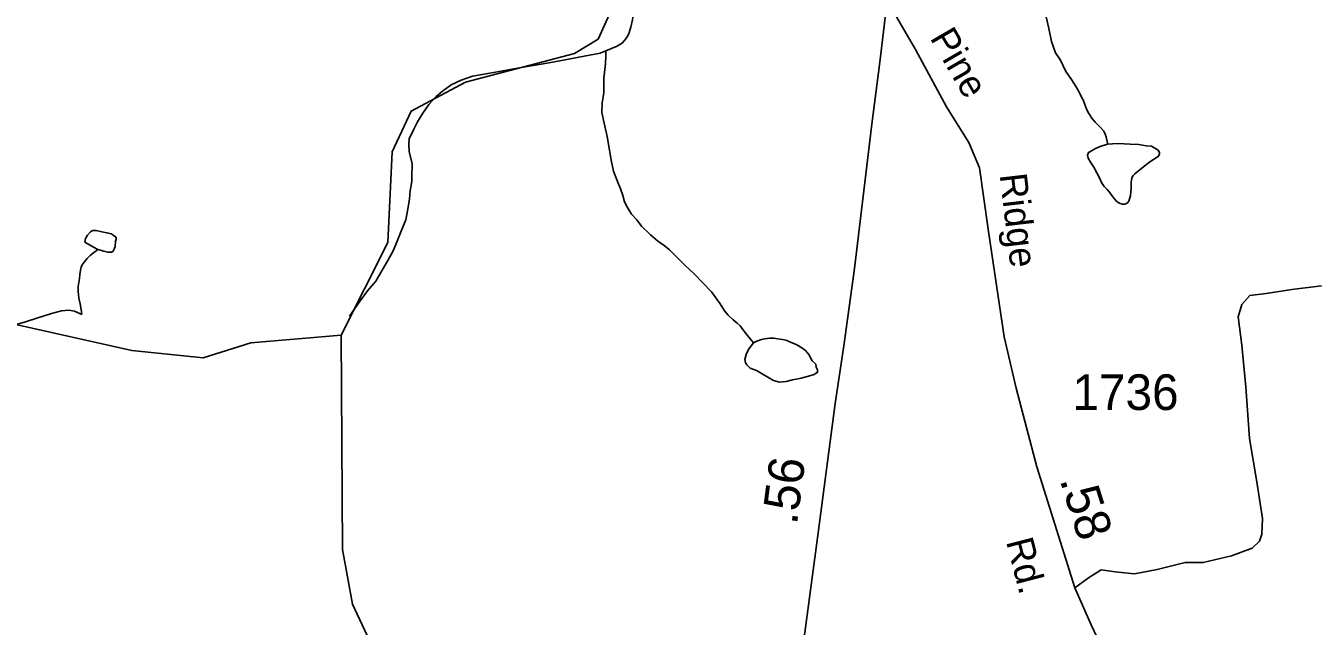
# Model space of a CAD drawing. Extents: x 2126262 to 2293712, y 749403 to 919119.
# Drawn here: x 2215516 to 2220046, y 790264 to 792367 of the extents above; entities that cross this region are included whole.
import ezdxf

# ---------------------------------------------------------------- set-up
doc = ezdxf.new("R2010")
doc.units = 0
for name, color, linetype in [('Exist Hydrographic Creek Single Shore', 7, 'Continuous'), ('Exist Hydrographic Misc Water Feature', 7, 'Continuous'), ('Exist Road Non-System Type 51', 7, 'Continuous'), ('Exist Road Primary NC Attributed', 7, 'Continuous'), ('Exist Road Primary NC Service Mileage Hundredths English Label', 7, 'Continuous'), ('Exist Road Secondary Mileage Hundredths English Label', 7, 'Continuous'), ('Exist Road Secondary Type 51 Attributed', 7, 'Continuous'), ('Exist Road Secondary Type 51 Label', 7, 'Continuous'), ('Exist Road Secondary Type 51 Number Label', 7, 'Continuous')]:
    doc.layers.add(name, color=color, linetype=linetype)

msp = doc.modelspace()

# ---------------------------------------------------------------- linework, layer by layer
at = {"layer": 'Exist Hydrographic Creek Single Shore'}
for points in [[(2216621.3, 791283.1), (2216785.3, 791607.8), (2216800.3, 791925.7), (2216866.3, 792068.7), (2217057.2, 792169.7), (2217439.3, 792270.1), (2217522.3, 792320.8), (2217661.3, 792629.6), (2217885.2, 792831.7), (2218167.2, 792976.8), (2218200.2, 793018.7), (2218400.3, 793103.2), (2218581.5, 793135.3), (2218637.3, 793142.4), (2218751.2, 793122.2), (2218844.9, 793128.2), (2218916.3, 793148.2), (2218990.3, 793205.8), (2219123.4, 793249), (2219630.2, 793468.1), (2220029.3, 793505.9), (2220270.2, 793691.2)], [(2214524.2, 790958.9), (2214707.3, 790978.1), (2215056.3, 791131.7), (2215471.2, 791323.3), (2215888.2, 791229.3), (2216138.2, 791204.5), (2216305.3, 791256.8), (2216621.3, 791283.1)], [(2217080.2, 788695.4), (2217004.1, 788870.8), (2217025.2, 789401.8), (2216916.1, 789643.5), (2216847.2, 789943.5), (2216661.3, 790340.9), (2216626.2, 790531.9), (2216621.3, 791283.1)]]:
    msp.add_lwpolyline(points, dxfattribs=at)
at = {"layer": 'Exist Hydrographic Misc Water Feature'}
for points in [[(2217549.7, 792280), (2217589.3, 792296.3), (2217607.3, 792308.4), (2217619.4, 792322.5), (2217629.1, 792336.6), (2217637.1, 792362.6), (2217642.8, 792388.6), (2217644.6, 792406.7), (2217650.6, 792432.7), (2217658.4, 792454.7)], [(2219307, 791952.3), (2219307, 791956.3), (2219303.1, 791978.2), (2219298.8, 791988.2), (2219294.9, 791998.2), (2219280.7, 792014.1), (2219264.5, 792030), (2219252.7, 792043.9), (2219242.4, 792059.8), (2219234.4, 792075.8), (2219222.1, 792107.6), (2219218, 792115.6), (2219207.7, 792135.5), (2219197.9, 792153.5), (2219181.5, 792179.4), (2219161.4, 792207.2), (2219143.2, 792247.1), (2219125.1, 792272.9), (2219110.8, 792312.8), (2219102.4, 792358.7), (2219092.1, 792398.7)], [(2216650.3, 791350.2), (2216680.1, 791392.4), (2216691.8, 791408.5), (2216713.5, 791438.6), (2216743.4, 791472.8), (2216765.2, 791510.9), (2216784.9, 791545), (2216804.5, 791581.2), (2216818.3, 791613.2), (2216832, 791647.3), (2216847.8, 791687.4), (2216855.6, 791725.5), (2216861.3, 791761.5), (2216863.4, 791789.5), (2216869.1, 791821.5), (2216868.9, 791839.5), (2216870.6, 791883.5), (2216860.3, 791927.4), (2216858.1, 791951.4), (2216859.9, 791971.4), (2216875.9, 792005.5), (2216889.6, 792031.6), (2216907.3, 792061.7), (2216929, 792091.8), (2216954.8, 792120), (2216976.8, 792138.2), (2217006.5, 792160.4), (2217042.6, 792176.6), (2217082.4, 792190.9), (2217162.4, 792205.4), (2217252.2, 792222), (2217308.1, 792230.4), (2217355.9, 792238.8), (2217411.9, 792249.1), (2217473.8, 792261.6), (2217529.6, 792271.9), (2217549.7, 792280)], [(2218066.4, 791256), (2218056.4, 791269.9), (2218040.2, 791289.8), (2218020.1, 791315.7), (2218010, 791325.6), (2217995.9, 791337.5), (2217977.8, 791353.4), (2217965.5, 791369.2), (2217949.6, 791393.1), (2217919.4, 791434.9), (2217889.1, 791466.7), (2217858.9, 791498.5), (2217826.5, 791528.3), (2217796.4, 791558), (2217772.4, 791581.9), (2217754.1, 791597.7), (2217730.1, 791613.6), (2217705.7, 791635.4), (2217673.8, 791665.1), (2217657.6, 791687), (2217639.5, 791706.9), (2217625.4, 791730.8), (2217615.1, 791750.7), (2217609.2, 791772.7), (2217600.8, 791796.6), (2217590.5, 791822.5), (2217576.6, 791858.3), (2217568.2, 791896.3), (2217561.8, 791932.3), (2217553.6, 791980.2), (2217543.3, 792026.1), (2217535.1, 792064.1), (2217536.8, 792096.1), (2217542.5, 792134), (2217542.3, 792184.1), (2217547.9, 792234.1), (2217549.7, 792262), (2217549.7, 792280)], [(2219307, 791952.3), (2219281.4, 791944.2), (2219265.4, 791938), (2219245.3, 791925.9), (2219241.4, 791923.8), (2219239.3, 791919.8), (2219237.3, 791913.8), (2219239.5, 791903.8), (2219247.5, 791889.9), (2219259.8, 791872), (2219280.1, 791832.1), (2219286.1, 791818.2), (2219296.1, 791804.3), (2219306.4, 791794.3), (2219314.4, 791784.4), (2219322.4, 791772.4), (2219330.4, 791762.5), (2219338.6, 791752.6), (2219344.5, 791748.6), (2219352.5, 791744.7), (2219360.5, 791742.7), (2219368.5, 791742.8), (2219374.7, 791744.8), (2219378.6, 791748.9), (2219382.7, 791752.9), (2219386.4, 791764.9), (2219388.4, 791772.9), (2219390, 791796.9), (2219390, 791817), (2219392.1, 791829), (2219393.9, 791837), (2219397.8, 791843), (2219403.8, 791849), (2219415.9, 791859.1), (2219455.7, 791891.3), (2219485.4, 791909.5), (2219489.3, 791917.6), (2219489.3, 791923.6), (2219485.4, 791931.5), (2219461.2, 791945.4), (2219443.1, 791947.3), (2219417.1, 791951.1), (2219387.2, 791952.8), (2219345.1, 791954.6), (2219325, 791954.5), (2219307, 791952.3)], [(2215769, 791584), (2215753, 791591.9), (2215738.9, 791599.8), (2215728.8, 791605.7), (2215722.9, 791609.7), (2215724.9, 791621.7), (2215732.9, 791633.8), (2215742.6, 791645.9), (2215746.7, 791647.9), (2215750.6, 791649.9), (2215762.7, 791650), (2215782.6, 791646.1), (2215800.6, 791642.2), (2215816.6, 791638.3), (2215822.5, 791634.4), (2215831, 791628.4), (2215832.8, 791624.5), (2215832.8, 791618.5), (2215831, 791612.5), (2215828.9, 791594.4), (2215825, 791582.4), (2215821.1, 791576.4), (2215817, 791574.3), (2215811.1, 791574.3), (2215803.1, 791574.3), (2215789.1, 791578.1), (2215769, 791584)], [(2215769, 791584), (2215743.2, 791563.8), (2215731.3, 791551.8), (2215721.2, 791539.7), (2215713.3, 791529.6), (2215709.6, 791521.6), (2215707.5, 791511.7), (2215705.7, 791495.6), (2215703.8, 791481.6), (2215701.8, 791467.6), (2215700.1, 791453.6), (2215700.1, 791437.6), (2215702.4, 791413.6), (2215706.3, 791393.6), (2215710.6, 791373.7), (2215712.6, 791355.7)], [(2214711.8, 790940.9), (2214731.9, 790949.1), (2214777.6, 790967.4), (2214825.6, 790989.7), (2214879.3, 791016.1), (2214921.1, 791038.4), (2214964.8, 791062.6), (2215080.3, 791141.4), (2215134.2, 791175.8), (2215185.9, 791208.1), (2215239.6, 791240.5), (2215287.4, 791260.8), (2215333.3, 791277.1), (2215401.2, 791297.6), (2215447.1, 791309.9), (2215514.8, 791330.3), (2215554.7, 791342.6), (2215606.6, 791358.9), (2215640.7, 791369.2), (2215666.5, 791371.4), (2215686.6, 791367.5), (2215712.6, 791355.7)], [(2218066.4, 791256), (2218078.3, 791262.1), (2218094.3, 791268.2), (2218106.4, 791270.3), (2218122.4, 791272.4), (2218138.4, 791272.5), (2218152.3, 791270.6), (2218168.3, 791268.7), (2218184.3, 791264.8), (2218188.4, 791262.9), (2218218.4, 791249), (2218236.6, 791239.2), (2218248.5, 791229.2), (2218260.6, 791215.4), (2218272.9, 791193.4), (2218284.8, 791181.6), (2218286.9, 791171.6), (2218291.2, 791161.6), (2218291.2, 791153.6), (2218279.1, 791145.5), (2218259.2, 791139.4), (2218229.2, 791131.2), (2218203.4, 791127), (2218181.3, 791120.9), (2218157.3, 791118.7), (2218137.4, 791124.6), (2218117.3, 791136.4), (2218097.2, 791148.2), (2218077.1, 791160.1), (2218055.2, 791167.9), (2218042.8, 791179.9), (2218038.7, 791185.9), (2218036.9, 791197.8), (2218040.6, 791215.9), (2218050.6, 791235.9), (2218066.4, 791256)]]:
    msp.add_lwpolyline(points, dxfattribs=at)
at = {"layer": 'Exist Road Non-System Type 51'}
msp.add_lwpolyline([(2219193, 790397.6), (2219241.1, 790433.2), (2219285.7, 790461.1), (2219334.6, 790454.1), (2219401.6, 790447.1), (2219481.1, 790462.5), (2219580.2, 790486.2), (2219643, 790486.2), (2219742.1, 790510), (2219814.7, 790536.5), (2219839.8, 790561.7), (2219848.2, 790585.4), (2219850.3, 790640.6), (2219829.3, 790776.1), (2219805.6, 790921.4), (2219792.3, 791102.3), (2219778.4, 791248.9), (2219765.8, 791348.1), (2219778.4, 791391.4), (2219806.3, 791422.1), (2219863.5, 791429.1), (2219954.2, 791443.1), (2220058.2, 791456.4)], dxfattribs=at)
at = {"layer": 'Exist Road Primary NC Attributed'}
msp.add_lwpolyline([(2218141.2, 789499.3), (2218179.4, 789827.9), (2218241.5, 790205.8), (2218293.9, 790590.6), (2218353.2, 791043.9), (2218383.9, 791246.4), (2218420.9, 791516.7), (2218481.6, 792023), (2218509.5, 792239.6), (2218535.1, 792454.9)], dxfattribs=at)
at = {"layer": 'Exist Road Secondary Type 51 Attributed'}
msp.add_lwpolyline([(2219634.1, 789626.5), (2219502.2, 789807.4), (2219401.7, 789968.1), (2219347.2, 790061.6), (2219250.2, 790267.7), (2219193, 790397.6), (2219059.8, 790821.4), (2218987.3, 791098), (2218945.4, 791277.8), (2218889.6, 791655), (2218858.9, 791870.1), (2218821.2, 791958.1), (2218743.1, 792083.8), (2218634.2, 792285), (2218535.1, 792454.9)], dxfattribs=at)

# ---------------------------------------------------------------- texts
at = {"layer": 'Exist Road Primary NC Service Mileage Hundredths English Label'}
msp.add_text('.56', height=125, rotation=82.5447, dxfattribs=at).set_placement((2218218.8, 790616.5))
at = {"layer": 'Exist Road Secondary Mileage Hundredths English Label'}
msp.add_text('.58', height=125, rotation=287.4462, dxfattribs=at).set_placement((2219139.3, 790777))
at = {"layer": 'Exist Road Secondary Type 51 Label'}
for s, rotation, p in [('Pine', 300.1022, (2218683.4, 792325.4)), ('Ridge', 276.6618, (2218929.4, 791846)), ('Rd.', 284.5268, (2218951.4, 790560.6))]:
    msp.add_text(s, height=95, rotation=rotation, dxfattribs=at).set_placement(p)
at = {"layer": 'Exist Road Secondary Type 51 Number Label'}
msp.add_text('1736', height=125, dxfattribs=at).set_placement((2219184.9, 791021.1))

doc.saveas('drawing.dxf')
